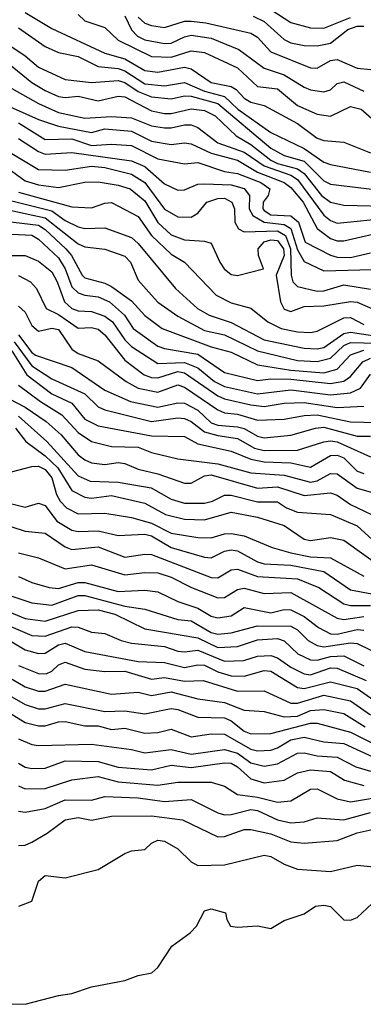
# Model space of a CAD drawing. Header units: metres. Extents: x -51132 to -49532, y -231222 to -229437.
# Tile 516 of 656: x -50556 to -50530, y -229837 to -229763. Entities that reach past the tile are written whole.
import ezdxf

# ---------------------------------------------------------------- set-up
doc = ezdxf.new("R2010")
doc.units = ezdxf.units.M
for name, color, linetype in [('CONTOUR_HALF', 8, 'Continuous'), ('CONTOUR_INDEX', 1, 'Continuous'), ('CONTOUR_INTER', 3, 'Continuous')]:
    doc.layers.add(name, color=color, linetype=linetype)

msp = doc.modelspace()

# ---------------------------------------------------------------- linework, layer by layer
at = {"layer": 'CONTOUR_HALF'}
for points, elevation in [([(-50551.58, -229762.125), (-50551.08, -229762.594), (-50549.58, -229763.112), (-50548.58, -229764.052), (-50546.08, -229765.281), (-50544.58, -229765.335), (-50543.08, -229764.855), (-50542.08, -229764.991), (-50539.58, -229766.141), (-50538.08, -229767.542), (-50536.58, -229767.722), (-50535.08, -229768.975), (-50533.58, -229769.624), (-50532.58, -229769.78), (-50531.08, -229769.056), (-50530.279, -229769.259), (-50529.08, -229770.293)], 50.5), ([(-50537.58, -229761.422), (-50535.58, -229762.72), (-50534.08, -229763.131), (-50533.08, -229763.144), (-50531.08, -229762.351)], 48.5), ([(-50547.08, -229762.337), (-50546.58, -229762.785), (-50546.08, -229762.964), (-50545.08, -229763.095), (-50543.58, -229762.631), (-50543.08, -229762.62), (-50541.982, -229762.759), (-50538.58, -229763.525), (-50538.08, -229763.839), (-50537.08, -229764.937), (-50534.08, -229766.132), (-50533.58, -229766.161), (-50532.58, -229765.59), (-50532.08, -229765.506), (-50530.58, -229766.168), (-50529.541, -229766.259)], 49.5), ([(-50556.08, -229763.133), (-50554.08, -229764.533), (-50553.08, -229764.983), (-50551.58, -229765.282), (-50550.08, -229766.045), (-50548.58, -229766.194), (-50548.08, -229766.365), (-50546.58, -229767.353), (-50545.08, -229767.482), (-50543.58, -229767.244), (-50542.08, -229767.892), (-50540.58, -229768.298), (-50539.555, -229769.259), (-50537.08, -229771.008), (-50534.58, -229772.214), (-50533.08, -229773.243), (-50532.58, -229773.419), (-50529.58, -229774.004)], 51.5), ([(-50557.536, -229765.259), (-50555.08, -229767.255), (-50554.08, -229767.854), (-50553.08, -229768.292), (-50552.58, -229768.366), (-50551.58, -229768.27), (-50550.08, -229768.62), (-50548.58, -229768.271), (-50548.08, -229768.331), (-50546.08, -229769.381), (-50545.08, -229769.576), (-50544.58, -229769.588), (-50543.08, -229769.227), (-50542.08, -229769.341), (-50541.266, -229769.759), (-50539.688, -229771.259), (-50538.58, -229771.899), (-50537.08, -229773.087), (-50536.58, -229773.342), (-50535.08, -229773.742), (-50534.58, -229774.098), (-50533.276, -229775.759), (-50532.58, -229776.241), (-50531.58, -229776.482), (-50527.58, -229776.583)], 52.5), ([(-50557.448, -229768.759), (-50554.58, -229770.036), (-50553.08, -229770.534), (-50550.58, -229771), (-50549.58, -229770.723), (-50547.58, -229770.914), (-50546.08, -229771.649), (-50544.58, -229771.921), (-50543.58, -229771.787), (-50543.08, -229771.863), (-50541.58, -229772.564), (-50539.58, -229773.085), (-50538.08, -229773.999), (-50536.081, -229774.759), (-50535.58, -229775.157), (-50534.637, -229776.259), (-50533.58, -229778.242), (-50532.58, -229778.992), (-50532.08, -229779.163), (-50531.58, -229779.161), (-50528.08, -229778.353)], 53.5), ([(-50556.08, -229771.464), (-50554.58, -229772.445), (-50554.08, -229772.632), (-50552.08, -229772.504), (-50547.58, -229773.149), (-50546.58, -229773.575), (-50545.08, -229774.865), (-50544.08, -229775.342), (-50543.58, -229775.321), (-50542.58, -229774.888), (-50542.08, -229774.859), (-50540.08, -229774.947), (-50539.08, -229775.22), (-50538.69, -229775.759), (-50538.703, -229776.759), (-50538.434, -229777.259), (-50537.589, -229777.759), (-50536.08, -229777.935), (-50535.58, -229778.221), (-50535.08, -229779.852), (-50534.58, -229780.71), (-50533.08, -229781.431), (-50528.58, -229781.307)], 54.5), ([(-50557.58, -229773.227), (-50555.58, -229774.641), (-50554.58, -229774.958), (-50553.08, -229775.148), (-50551.08, -229774.743), (-50550.08, -229774.719), (-50548.58, -229774.966), (-50547.676, -229775.259), (-50546.58, -229776.153), (-50545.58, -229777.783), (-50544.58, -229778.707), (-50543.58, -229779.079), (-50542.08, -229779.189), (-50541.58, -229779.34), (-50540.918, -229780.759), (-50540.59, -229781.259), (-50540.08, -229781.686), (-50539.58, -229781.765), (-50537.623, -229781.259), (-50538.002, -229780.259), (-50538.034, -229779.759), (-50537.58, -229779.246), (-50537.08, -229779.075), (-50536.58, -229779.129), (-50536.131, -229779.759), (-50536.069, -229780.259), (-50536.688, -229781.759), (-50536.355, -229783.759), (-50536.08, -229784.294), (-50535.58, -229784.473), (-50534.58, -229784.11), (-50533.08, -229784.056), (-50531.08, -229783.728), (-50530.58, -229783.773), (-50529.08, -229784.428)], 55.5), ([(-50556.58, -229776.157), (-50553.58, -229776.911), (-50552.58, -229777.633), (-50551.58, -229778.119), (-50551.08, -229778.236), (-50549.58, -229778.178), (-50547.58, -229778.923), (-50547.08, -229779.357), (-50544.261, -229782.759), (-50542.603, -229784.259), (-50541.726, -229784.759), (-50540.08, -229785.315), (-50537.58, -229786.621), (-50534.58, -229787.246), (-50533.58, -229787.303), (-50533.08, -229787.185), (-50531.58, -229786.134), (-50531.08, -229786.032), (-50528.08, -229786.493)], 56.5), ([(-50557.08, -229777.678), (-50554.58, -229777.991), (-50554.08, -229778.308), (-50552.514, -229779.759), (-50552.105, -229780.259), (-50551.3, -229781.759), (-50551.08, -229781.938), (-50549.58, -229782.341), (-50549.08, -229782.605), (-50547.58, -229783.673), (-50546.58, -229784.774), (-50545.277, -229785.759), (-50541.58, -229787.139), (-50540.08, -229787.547), (-50538.08, -229788.498), (-50535.58, -229788.904), (-50533.08, -229789.088), (-50532.08, -229788.833), (-50531.08, -229787.749), (-50530.08, -229787.404)], 57.5), ([(-50557.08, -229780.265), (-50555.58, -229780.274), (-50554.58, -229780.682), (-50553.58, -229781.505), (-50553.163, -229782.259), (-50552.617, -229783.759), (-50552.08, -229784.257), (-50551.58, -229784.44), (-50550.58, -229784.493), (-50549.58, -229784.834), (-50549.004, -229785.259), (-50548.08, -229786.611), (-50547.58, -229787.128), (-50545.58, -229788.405), (-50543.58, -229788.326), (-50542.58, -229788.729), (-50541.331, -229789.759), (-50540.58, -229790.133), (-50538.08, -229790.686), (-50535.58, -229790.38), (-50532.58, -229790.748), (-50531.08, -229790.599), (-50530.323, -229790.259), (-50529.58, -229789.204)], 58.5), ([(-50556.08, -229784.086), (-50555.58, -229784.537), (-50555.08, -229785.539), (-50554.58, -229785.958), (-50553.58, -229785.727), (-50553.08, -229785.845), (-50552.08, -229787.308), (-50551.58, -229787.65), (-50550.08, -229788.188), (-50547.973, -229789.759), (-50547.069, -229790.259), (-50545.58, -229790.549), (-50544.08, -229789.998), (-50543.58, -229790.166), (-50541.08, -229791.892), (-50540.58, -229792.11), (-50539.58, -229792.222), (-50538.08, -229792.659), (-50536.08, -229792.597), (-50534.58, -229792.301), (-50533.58, -229792.252), (-50531.08, -229792.782), (-50529.08, -229792.833)], 59.5), ([(-50556.42, -229786.759), (-50555.08, -229788.578), (-50553.58, -229789.541), (-50551.08, -229790.688), (-50550.08, -229791.667), (-50549.58, -229791.887), (-50546.08, -229792.764), (-50544.08, -229792.494), (-50543.58, -229792.538), (-50543.08, -229792.764), (-50542.08, -229793.53), (-50541.08, -229793.828), (-50539.58, -229794.031), (-50538.298, -229794.759), (-50537.58, -229794.94), (-50535.08, -229794.913), (-50533.08, -229794.295), (-50532.58, -229794.209), (-50532.08, -229794.283), (-50529.58, -229795.41)], 60.5), ([(-50556.08, -229790.017), (-50554.419, -229791.259), (-50552.811, -229792.259), (-50551.58, -229793.581), (-50550.58, -229794.259), (-50549.08, -229794.643), (-50547.08, -229794.69), (-50546.08, -229795.094), (-50544.08, -229795.57), (-50541.08, -229795.941), (-50538.58, -229796.621), (-50536.08, -229796.801), (-50534.08, -229797.335), (-50533.58, -229797.234), (-50532.58, -229796.674), (-50532.08, -229796.694), (-50530.58, -229797.789), (-50528.896, -229798.259)], 61.5), ([(-50556.08, -229792.361), (-50553.949, -229794.259), (-50551.58, -229796.847), (-50550.696, -229797.259), (-50548.58, -229797.318), (-50546.097, -229797.759), (-50544.58, -229798.599), (-50543.58, -229798.899), (-50542.08, -229798.917), (-50541.463, -229798.759), (-50540.58, -229798.32), (-50540.08, -229798.311), (-50538.08, -229798.806), (-50536.58, -229798.798), (-50535.911, -229799.259), (-50535.08, -229799.586), (-50532.58, -229799.762), (-50530.58, -229800.628), (-50528.58, -229802.444)], 62.5), ([(-50557.08, -229796.672), (-50555.08, -229796.141), (-50554.58, -229796.13), (-50554.08, -229796.37), (-50553.58, -229797.005), (-50553.219, -229798.259), (-50552.944, -229798.759), (-50552.478, -229799.259), (-50551.58, -229799.703), (-50549.58, -229799.672), (-50547.58, -229799.979), (-50546.08, -229800.427), (-50544.58, -229801.16), (-50542.58, -229801.494), (-50541.58, -229801.516), (-50540.58, -229801.221), (-50540.08, -229801.198), (-50539.08, -229801.364), (-50536.985, -229802.259), (-50535.58, -229802.651), (-50534.08, -229802.954), (-50532.58, -229803.033), (-50530.08, -229804.393)], 63.5), ([(-50556.58, -229800.679), (-50555.58, -229801.028), (-50554.08, -229801.161), (-50552.58, -229802.197), (-50552.08, -229802.404), (-50550.08, -229802.19), (-50548.08, -229802.968), (-50546.58, -229802.739), (-50546.08, -229802.777), (-50541.58, -229804.505), (-50541.08, -229804.526), (-50540.08, -229803.922), (-50539.58, -229803.89), (-50538.08, -229804.441), (-50535.08, -229804.613), (-50533.475, -229805.259), (-50531.58, -229806.489), (-50531.08, -229806.616), (-50529.58, -229806.603)], 64.5), ([(-50556.08, -229804.42), (-50555.08, -229804.885), (-50553.767, -229805.259), (-50553.08, -229805.324), (-50551.58, -229804.87), (-50551.08, -229804.875), (-50548.58, -229805.568), (-50546.58, -229805.463), (-50545.58, -229805.594), (-50544.08, -229806.307), (-50542.58, -229806.814), (-50541.58, -229807.408), (-50541.08, -229807.532), (-50540.08, -229807.393), (-50539.08, -229806.769), (-50537.08, -229807.162), (-50536.08, -229806.908), (-50535.58, -229806.948), (-50534.58, -229807.444), (-50533.501, -229808.259), (-50532.58, -229808.74), (-50532.08, -229808.769), (-50530.58, -229808.426), (-50530.08, -229808.47)], 65.5), ([(-50557.08, -229806.957), (-50555.58, -229807.597), (-50554.08, -229807.781), (-50551.58, -229806.981), (-50550.08, -229806.94), (-50548.84, -229807.259), (-50546.58, -229808.376), (-50542.58, -229809.056), (-50541.08, -229809.768), (-50539.58, -229809.689), (-50538.08, -229809.194), (-50536.58, -229809.103), (-50536.08, -229809.272), (-50535.047, -229810.259), (-50534.08, -229810.698), (-50533.58, -229810.738), (-50532.58, -229810.456), (-50531.58, -229810.399), (-50530.08, -229811.147)], 66.5), ([(-50557.58, -229808.766), (-50555.58, -229809.95), (-50554.58, -229810.232), (-50554.08, -229810.211), (-50553.08, -229809.563), (-50552.58, -229809.441), (-50551.08, -229810.064), (-50547.08, -229810.821), (-50545.08, -229810.909), (-50543.58, -229811.279), (-50542.58, -229811.073), (-50542.08, -229811.11), (-50541.08, -229811.611), (-50540.08, -229811.902), (-50539.08, -229811.925), (-50537.58, -229811.504), (-50537.08, -229811.548), (-50535.08, -229812.79), (-50534.58, -229812.856), (-50532.58, -229812.368), (-50530.58, -229812.87), (-50529.08, -229813.914)], 67.5), ([(-50557.58, -229811.577), (-50555.58, -229812.741), (-50554.58, -229813.051), (-50554.08, -229813.068), (-50552.58, -229812.529), (-50549.08, -229813.289), (-50547.08, -229813.142), (-50546.08, -229813.388), (-50544.58, -229813.117), (-50542.58, -229813.636), (-50540.58, -229813.909), (-50539.08, -229814.484), (-50537.58, -229814.592), (-50536.08, -229815.004), (-50535.08, -229814.948), (-50534.08, -229814.521), (-50533.08, -229814.431), (-50531.58, -229814.742), (-50529.978, -229815.759)], 68.5), ([(-50557.08, -229814.483), (-50555.58, -229815.421), (-50554.58, -229815.669), (-50554.08, -229815.675), (-50553.08, -229815.375), (-50552.58, -229815.354), (-50551.08, -229815.667), (-50550.08, -229815.682), (-50549.08, -229815.951), (-50548.08, -229815.847), (-50546.58, -229816.222), (-50545.58, -229816.169), (-50544.58, -229815.931), (-50543.08, -229816.505), (-50541.58, -229816.278), (-50540.58, -229816.295), (-50538.58, -229817.419), (-50538.08, -229817.543), (-50537.08, -229817.497), (-50536.58, -229817.33), (-50535.58, -229816.726), (-50534.58, -229816.519), (-50533.08, -229816.885), (-50531.58, -229817.004), (-50529.08, -229818.149)], 69.5), ([(-50556.08, -229818.48), (-50555.58, -229818.777), (-50555.08, -229818.875), (-50554.08, -229818.854), (-50552.58, -229818.301), (-50550.08, -229818.349), (-50548.58, -229818.783), (-50546.08, -229818.996), (-50544.58, -229818.623), (-50543.08, -229818.815), (-50540.58, -229818.448), (-50540.08, -229818.471), (-50539.58, -229818.75), (-50538.58, -229819.653), (-50537.58, -229819.956), (-50536.08, -229819.773), (-50535.08, -229819.206), (-50534.08, -229818.979), (-50532.58, -229819.12), (-50531.539, -229819.759), (-50530.08, -229820.154)], 70.5), ([(-50556.08, -229822.098), (-50555.58, -229822.173), (-50554.08, -229821.901), (-50552.58, -229821.254), (-50550.58, -229821.262), (-50549.58, -229820.987), (-50547.08, -229821.085), (-50545.08, -229821.372), (-50543.08, -229821.215), (-50541.08, -229822.225), (-50540.58, -229822.36), (-50540.08, -229822.35), (-50538.58, -229821.964), (-50538.08, -229822.05), (-50536.58, -229822.759), (-50535.58, -229822.964), (-50534.58, -229822.886), (-50533.58, -229822.602), (-50531.58, -229822.747), (-50529.58, -229822.187)], 71.5), ([(-50556.051, -229829.259), (-50555.08, -229828.879), (-50554.58, -229827.365), (-50554.08, -229826.94), (-50552.58, -229827.124), (-50550.08, -229826.493), (-50548.08, -229825.285), (-50547.58, -229825.081), (-50546.58, -229824.978), (-50546.08, -229824.503), (-50545.58, -229824.272), (-50545.08, -229824.353), (-50544.08, -229824.933), (-50543.08, -229825.907), (-50542.58, -229826.188), (-50540.58, -229826.14), (-50537.58, -229825.407), (-50537.08, -229825.503), (-50536.08, -229826.079), (-50535.08, -229826.452), (-50532.58, -229826.645), (-50530.58, -229826.161), (-50529.08, -229826.307)], 72.5)]:
    msp.add_lwpolyline(points, dxfattribs=dict(at, elevation=elevation))
at = {"layer": 'CONTOUR_INDEX'}
for points, elevation in [([(-50548.08, -229762.237), (-50547.58, -229763.277), (-50547.117, -229763.759), (-50546.58, -229764.029), (-50545.08, -229764.315), (-50544.58, -229764.276), (-50543.58, -229763.798), (-50543.08, -229763.688), (-50541.58, -229763.9), (-50539.487, -229764.759), (-50537.58, -229766.155), (-50536.08, -229766.672), (-50534.58, -229767.603), (-50534.08, -229767.791), (-50533.08, -229767.942), (-50532.58, -229767.803), (-50532.08, -229767.321), (-50531.58, -229767.182), (-50530.08, -229767.895)], 50), ([(-50556.58, -229772.587), (-50554.58, -229773.786), (-50552.58, -229773.839), (-50550.58, -229773.536), (-50549.58, -229773.653), (-50547.58, -229774.134), (-50546.559, -229774.759), (-50545.08, -229776.775), (-50544.08, -229777.348), (-50543.08, -229777.392), (-50542.58, -229777.081), (-50541.908, -229776.259), (-50541.08, -229775.968), (-50540.58, -229775.956), (-50540.021, -229776.259), (-50539.826, -229776.759), (-50539.804, -229777.759), (-50539.513, -229778.259), (-50539.08, -229778.478), (-50536.58, -229778.421), (-50535.973, -229778.759), (-50535.608, -229779.759), (-50535.556, -229781.759), (-50535.413, -229782.259), (-50535.08, -229782.604), (-50533.58, -229782.943), (-50533.08, -229782.93), (-50531.58, -229782.462), (-50529.58, -229782.808)], 55), ([(-50556.08, -229786.244), (-50555.08, -229787.576), (-50554.809, -229787.759), (-50552.08, -229788.708), (-50549.58, -229790.402), (-50547.65, -229791.259), (-50545.58, -229791.686), (-50544.08, -229791.347), (-50543.58, -229791.394), (-50542.58, -229791.905), (-50541.58, -229792.858), (-50541.08, -229793.041), (-50539.58, -229793.151), (-50539.08, -229793.298), (-50538.08, -229793.876), (-50537.58, -229793.985), (-50535.58, -229793.803), (-50533.719, -229793.259), (-50533.08, -229793.191), (-50530.58, -229793.873), (-50529.58, -229793.856)], 60), ([(-50556.08, -229802.645), (-50554.58, -229803.026), (-50552.58, -229803.852), (-50550.58, -229803.553), (-50548.08, -229804.304), (-50546.58, -229804.118), (-50545.58, -229804.164), (-50544.58, -229804.481), (-50543.057, -229805.259), (-50541.08, -229806.037), (-50540.58, -229806.015), (-50539.58, -229805.41), (-50539.08, -229805.317), (-50537.58, -229805.718), (-50535.58, -229805.63), (-50532.08, -229807.575), (-50531.58, -229807.668), (-50530.08, -229807.441)], 65), ([(-50556.08, -229816.661), (-50555.08, -229817.082), (-50554.58, -229817.155), (-50550.58, -229817.057), (-50547.58, -229817.461), (-50546.58, -229817.711), (-50544.58, -229817.464), (-50543.08, -229817.807), (-50540.58, -229817.456), (-50539.58, -229817.719), (-50538.58, -229818.453), (-50537.58, -229818.704), (-50536.58, -229818.543), (-50535.08, -229817.73), (-50534.58, -229817.705), (-50533.58, -229817.92), (-50532.08, -229818.027), (-50530.668, -229818.759), (-50529.58, -229819.076)], 70)]:
    msp.add_lwpolyline(points, dxfattribs=dict(at, elevation=elevation))
at = {"layer": 'CONTOUR_INTER'}
for points, elevation in [([(-50555.58, -229761.975), (-50553.58, -229763.167), (-50549.58, -229765.034), (-50548.08, -229765.466), (-50546.58, -229766.343), (-50545.58, -229766.461), (-50543.58, -229766.08), (-50543.08, -229766.206), (-50541.58, -229767.242), (-50540.08, -229767.551), (-50539.689, -229767.759), (-50539.08, -229768.427), (-50538.58, -229768.735), (-50537.58, -229768.972), (-50535.08, -229770.319), (-50533.58, -229771.439), (-50533.08, -229771.619), (-50531.58, -229771.739), (-50529.58, -229772.544)], 51), ([(-50538.412, -229762.259), (-50537.58, -229762.643), (-50536.08, -229764), (-50535.58, -229764.255), (-50534.58, -229764.449), (-50533.58, -229764.479), (-50532.58, -229764.27), (-50531.279, -229763.259), (-50530.58, -229762.999), (-50530.08, -229763.004)], 49), ([(-50557.038, -229764.259), (-50555.58, -229765.239), (-50554.58, -229766.092), (-50552.58, -229767.022), (-50550.58, -229767.245), (-50548.58, -229767.082), (-50548.08, -229767.24), (-50547.08, -229767.912), (-50546.08, -229768.33), (-50544.58, -229768.478), (-50543.58, -229768.254), (-50543.08, -229768.275), (-50541.08, -229768.825), (-50537.08, -229772.177), (-50536.08, -229772.741), (-50534.58, -229773.158), (-50533.08, -229774.634), (-50532.58, -229774.894), (-50527.58, -229775.508)], 52), ([(-50556.58, -229767.69), (-50554.58, -229768.823), (-50553.08, -229769.507), (-50551.08, -229769.921), (-50549.08, -229769.812), (-50547.58, -229769.912), (-50546.08, -229770.516), (-50545.08, -229770.666), (-50544.58, -229770.668), (-50543.58, -229770.427), (-50543.08, -229770.422), (-50542.58, -229770.619), (-50541.08, -229771.778), (-50539.08, -229772.481), (-50537.58, -229773.528), (-50535.58, -229774.23), (-50535.08, -229774.555), (-50533.08, -229777.228), (-50532.58, -229777.643), (-50532.08, -229777.844), (-50528.08, -229777.44)], 53), ([(-50556.08, -229770.283), (-50554.08, -229771.531), (-50552.08, -229771.483), (-50550.58, -229771.973), (-50549.08, -229771.883), (-50547.58, -229771.986), (-50545.58, -229772.996), (-50543.58, -229773.36), (-50542.58, -229773.274), (-50540.58, -229773.946), (-50539.58, -229774.086), (-50537.827, -229774.759), (-50537.162, -229775.259), (-50537.293, -229775.759), (-50537.653, -229776.259), (-50537.679, -229776.759), (-50537.58, -229776.876), (-50537.08, -229777.203), (-50535.58, -229777.268), (-50535.002, -229777.759), (-50534.502, -229779.259), (-50532.58, -229780.229), (-50532.08, -229780.381), (-50531.08, -229780.413), (-50529.58, -229780.065)], 54), ([(-50556.08, -229775.505), (-50552.08, -229776.605), (-50550.58, -229776.683), (-50549.58, -229776.325), (-50549.08, -229776.285), (-50547.08, -229777.322), (-50546.062, -229778.759), (-50544.58, -229780.175), (-50543.58, -229780.77), (-50541.186, -229783.259), (-50540.08, -229783.826), (-50538.58, -229784.238), (-50537.306, -229785.259), (-50536.3, -229785.759), (-50535.08, -229786.019), (-50534.08, -229786.07), (-50533.58, -229785.961), (-50531.58, -229784.965), (-50531.08, -229784.923), (-50530.08, -229785.47)], 56), ([(-50557.08, -229776.768), (-50554.08, -229777.442), (-50551.58, -229779.381), (-50551.08, -229779.602), (-50549.58, -229779.786), (-50548.08, -229780.328), (-50547.654, -229780.759), (-50547.08, -229782.115), (-50546.08, -229783.262), (-50545.58, -229783.788), (-50544.08, -229784.83), (-50542.08, -229785.924), (-50540.58, -229786.243), (-50538.08, -229787.453), (-50535.08, -229788.163), (-50533.58, -229788.257), (-50532.58, -229787.991), (-50531.58, -229787.044), (-50531.08, -229786.819), (-50529.08, -229786.876)], 57), ([(-50557.08, -229778.642), (-50555.08, -229778.738), (-50554.58, -229779.037), (-50553.08, -229780.44), (-50552.582, -229781.259), (-50552.08, -229782.635), (-50551.58, -229783.066), (-50551.08, -229783.26), (-50550.08, -229783.385), (-50549.229, -229783.759), (-50548.109, -229784.759), (-50547.45, -229785.759), (-50545.58, -229787.082), (-50545.08, -229787.272), (-50542.58, -229787.699), (-50540.58, -229789.083), (-50538.08, -229789.672), (-50537.08, -229789.541), (-50535.58, -229789.587), (-50532.58, -229789.91), (-50531.58, -229789.725), (-50531.08, -229789.387), (-50530.162, -229788.259), (-50529.58, -229787.995)], 58), ([(-50556.08, -229781.775), (-50555.186, -229782.259), (-50554.723, -229782.759), (-50554.01, -229784.259), (-50553.08, -229784.707), (-50551.58, -229785.732), (-50550.58, -229785.676), (-50550.08, -229785.802), (-50549.58, -229786.24), (-50548.08, -229788.155), (-50546.626, -229789.259), (-50546.08, -229789.462), (-50545.58, -229789.485), (-50544.08, -229789.003), (-50543.58, -229789.108), (-50541.08, -229790.831), (-50540.58, -229791.063), (-50538.58, -229791.511), (-50537.58, -229791.636), (-50536.08, -229791.379), (-50534.58, -229791.336), (-50532.08, -229791.709), (-50530.08, -229791.61)], 59), ([(-50556.58, -229787.453), (-50555.467, -229789.259), (-50553.58, -229790.684), (-50552.08, -229791.379), (-50551.08, -229792.574), (-50550.08, -229793.086), (-50546.08, -229793.83), (-50543.58, -229793.887), (-50542.58, -229794.439), (-50540.08, -229794.994), (-50538.58, -229795.605), (-50537.58, -229795.803), (-50535.58, -229795.877), (-50534.08, -229796.199), (-50532.58, -229795.321), (-50532.08, -229795.298), (-50531.58, -229795.496), (-50530.58, -229796.497), (-50530.08, -229796.674)], 61), ([(-50557.372, -229790.759), (-50555.58, -229791.671), (-50553.999, -229792.759), (-50552.869, -229793.759), (-50551.58, -229795.269), (-50551.08, -229795.659), (-50550.58, -229795.862), (-50549.58, -229796.009), (-50548.58, -229795.859), (-50548.08, -229795.924), (-50547.08, -229796.343), (-50545.58, -229796.709), (-50543.58, -229797.406), (-50543.08, -229797.396), (-50542.08, -229796.855), (-50541.58, -229796.775), (-50538.08, -229797.791), (-50536.58, -229797.685), (-50534.58, -229798.324), (-50532.58, -229798.141), (-50532.08, -229798.311), (-50531.08, -229799.019), (-50529.508, -229799.759)], 62), ([(-50556.323, -229793.259), (-50555.541, -229794.259), (-50554.08, -229795.358), (-50553.116, -229796.259), (-50552.08, -229797.96), (-50551.08, -229798.469), (-50550.58, -229798.525), (-50549.08, -229798.338), (-50546.58, -229798.914), (-50545.02, -229799.759), (-50543.58, -229800.117), (-50542.08, -229800.168), (-50540.08, -229799.597), (-50538.08, -229799.963), (-50536.08, -229800.588), (-50534.58, -229801.631), (-50534.08, -229801.711), (-50532.58, -229801.492), (-50531.58, -229801.695), (-50528.58, -229803.844)], 63), ([(-50556.58, -229798.95), (-50555.58, -229799.2), (-50554.58, -229798.899), (-50554.08, -229799.082), (-50553.202, -229800.259), (-50552.08, -229800.932), (-50551.58, -229801.051), (-50550.08, -229801.004), (-50548.58, -229801.347), (-50546.58, -229801.231), (-50546.08, -229801.381), (-50544.58, -229802.246), (-50542.08, -229802.979), (-50541.58, -229803.03), (-50540.58, -229802.517), (-50540.08, -229802.413), (-50539.58, -229802.499), (-50538.08, -229803.334), (-50537.58, -229803.476), (-50535.58, -229803.582), (-50533.08, -229804.066), (-50531.08, -229805.444), (-50529.08, -229805.806)], 64), ([(-50556.58, -229805.899), (-50555.08, -229806.422), (-50553.58, -229806.6), (-50551.58, -229805.867), (-50551.08, -229805.872), (-50548.08, -229806.666), (-50546.58, -229806.882), (-50544.08, -229807.657), (-50543.08, -229807.777), (-50541.58, -229808.634), (-50541.08, -229808.767), (-50540.08, -229808.66), (-50538.08, -229808.134), (-50535.58, -229808.158), (-50535.08, -229808.445), (-50534.258, -229809.259), (-50533.58, -229809.632), (-50533.08, -229809.725), (-50531.08, -229809.433), (-50530.58, -229809.469), (-50528.58, -229810.449)], 66), ([(-50557.58, -229807.816), (-50555.08, -229808.872), (-50554.08, -229808.927), (-50552.08, -229808.209), (-50551.58, -229808.252), (-50550.58, -229808.61), (-50549.58, -229808.728), (-50548.342, -229809.259), (-50547.58, -229809.445), (-50545.08, -229809.687), (-50544.08, -229810.052), (-50543.58, -229810.105), (-50542.58, -229809.978), (-50540.58, -229810.812), (-50539.106, -229810.759), (-50538.08, -229810.427), (-50537.08, -229810.386), (-50536.58, -229810.543), (-50535.58, -229811.265), (-50534.58, -229811.754), (-50534.08, -229811.827), (-50532.58, -229811.293), (-50532.08, -229811.318), (-50529.889, -229812.259)], 67), ([(-50556.08, -229811.135), (-50554.58, -229811.731), (-50554.011, -229811.759), (-50553.58, -229811.563), (-50553.08, -229811.085), (-50552.58, -229810.876), (-50551.08, -229811.396), (-50549.58, -229811.584), (-50548.08, -229811.563), (-50546.08, -229812.154), (-50545.08, -229812.023), (-50543.58, -229812.305), (-50542.183, -229812.259), (-50539.58, -229813.06), (-50537.58, -229813.036), (-50535.58, -229813.967), (-50535.08, -229813.973), (-50533.08, -229813.365), (-50531.08, -229813.788), (-50529.58, -229814.853)], 68), ([(-50556.58, -229813.483), (-50555.58, -229814.061), (-50554.58, -229814.391), (-50554.08, -229814.388), (-50552.58, -229813.98), (-50549.58, -229814.581), (-50548.08, -229814.537), (-50546.58, -229814.763), (-50544.58, -229814.36), (-50544.08, -229814.436), (-50542.58, -229815.013), (-50540.58, -229815.075), (-50540.08, -229815.299), (-50539.08, -229816.081), (-50538.58, -229816.278), (-50537.08, -229816.245), (-50534.08, -229815.481), (-50533.58, -229815.471), (-50531.08, -229816.153), (-50529.08, -229817.151)], 69), ([(-50556.08, -229820.194), (-50555.58, -229820.404), (-50554.08, -229820.397), (-50552.08, -229819.735), (-50550.08, -229819.494), (-50548.58, -229819.898), (-50545.58, -229820.136), (-50544.08, -229819.907), (-50541.58, -229819.912), (-50540.58, -229820.21), (-50539.58, -229820.841), (-50538.08, -229821.034), (-50536.58, -229821.413), (-50535.58, -229821.325), (-50534.08, -229820.439), (-50533.58, -229820.414), (-50532.08, -229821.16), (-50531.08, -229821.399), (-50528.08, -229820.902)], 71), ([(-50556.08, -229824.682), (-50555.58, -229824.657), (-50555.08, -229824.419), (-50553.925, -229823.759), (-50552.58, -229822.74), (-50551.58, -229822.583), (-50550.58, -229822.785), (-50549.08, -229822.464), (-50546.08, -229822.443), (-50543.737, -229822.759), (-50541.08, -229824.035), (-50540.58, -229824.008), (-50539.08, -229823.476), (-50538.58, -229823.465), (-50537.08, -229823.808), (-50535.58, -229824.413), (-50534.58, -229824.499), (-50532.08, -229824.301), (-50530.58, -229823.725), (-50528.08, -229823.176)], 72), ([(-50557.58, -229836.565), (-50555.58, -229836.634), (-50553.08, -229835.959), (-50552.08, -229835.815), (-50550.58, -229835.32), (-50548.08, -229834.854), (-50547.08, -229834.462), (-50546.043, -229834.259), (-50545.58, -229833.875), (-50544.525, -229832.259), (-50543.148, -229831.259), (-50542.68, -229830.759), (-50542.08, -229829.597), (-50541.58, -229829.446), (-50540.489, -229829.759), (-50540.397, -229830.259), (-50540.122, -229830.759), (-50539.58, -229830.819), (-50538.08, -229830.737), (-50537.08, -229830.929), (-50536.08, -229830.335), (-50534.58, -229829.824), (-50533.71, -229829.259), (-50533.08, -229829.164), (-50532.58, -229829.266), (-50531.58, -229830.279), (-50531.08, -229830.302), (-50530.58, -229830.097), (-50529.08, -229828.703)], 73)]:
    msp.add_lwpolyline(points, dxfattribs=dict(at, elevation=elevation))

doc.saveas('drawing.dxf')
